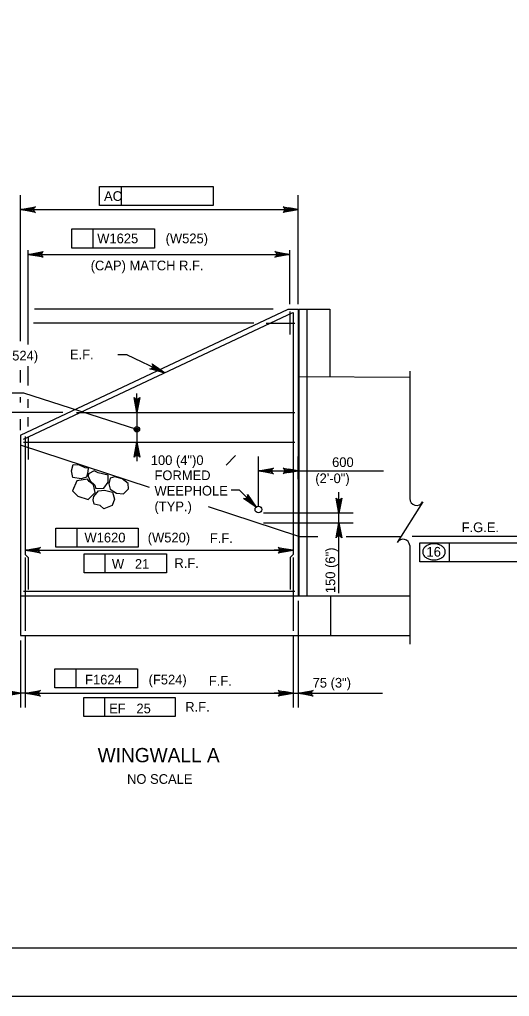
# Model space of a CAD drawing. Extents: x 638340 to 640241, y 295465 to 298435.
# Drawn here: x 638624.2 to 638776.1, y 295465.5 to 295768.4 of the extents above; entities that cross this region are included whole.
import ezdxf

# ---------------------------------------------------------------- set-up
doc = ezdxf.new("R2010")
doc.units = 0
for name, color, linetype in [('10', 7, 'Continuous'), ('2', 7, 'Continuous'), ('3', 7, 'Continuous'), ('4', 7, 'Continuous'), ('5', 7, 'Continuous'), ('6', 7, 'Continuous'), ('PLT-BNDY', 7, 'Continuous')]:
    doc.layers.add(name, color=color, linetype=linetype)

# ---------------------------------------------------------------- blocks, each defined once
blk = doc.blocks.new('ROCK')
at = {"layer": '4'}
for points in [[(2.36725, 1.088), (2.2065, 0.82625), (2.378625, 0.506625), (2.66975, 0.3095), (3.128875, 0.403375), (3.48475, 0.6775), (3.4915, 1.123375), (3.25625, 1.36725), (2.783625, 1.308375)], [(1.10175, -0.02725), (1.4015, -0.159125), (1.78825, -0.148875), (1.980875, -0.266), (2.343375, 0.09475), (2.27875, 0.5505), (1.969375, 0.883), (1.4225, 0.553625), (1.152875, 0.479), (1.0105, 0.082)], [(0.74675, 0.359875), (0.882, 0.16), (1.072875, -0.144), (0.892, -0.457375), (0.448125, -0.758625), (0.1, -0.49325), (-0.095, -0.146375), (0.202875, 0.1025), (0.579125, 0.219875)], [(2.231375, -0.71725), (2.2025, -0.266375), (2.45475, 0.037125), (2.9085, 0.28875), (3.2995, 0.047625), (3.46875, -0.344), (3.231625, -0.855), (2.92, -0.860375), (2.5765, -1.054625), (2.340375, -0.904375)], [(1.2085, -0.192875), (0.778375, -0.737625), (1.008375, -1.391375), (1.48725, -1.396875), (2.09825, -1.106625), (2.133375, -0.486375), (1.723125, -0.203375), (1.37425, -0.239875)]]:
    blk.add_lwpolyline(points, close=True, dxfattribs=at)

msp = doc.modelspace()

# ---------------------------------------------------------------- linework, layer by layer
at = {"layer": '10'}
for p, q in [((638624.42, 295639.46), (638707.47, 295678.58)), ((638707.47, 295678.58), (638710.54, 295678.58)), ((638710.54, 295678.58), (638710.54, 295589.63)), ((638710.8, 295678.58), (638720.35, 295678.58)), ((638710.8, 295678.58), (638710.8, 295589.63)), ((638713.27, 295678.58), (638713.27, 295589.63)), ((638720.35, 295678.58), (638720.35, 295657.61)), ((638710.8, 295657.65), (638745.21, 295657.51)), ((638624.42, 295639.46), (638624.42, 295577.33)), ((638664.51, 295623.25), (638624.42, 295636.38)), ((638710.8, 295608.09), (638682.76, 295617.27)), ((638710.8, 295608.09), (638716.64, 295608.09)), ((638725.5, 295608.09), (638742.46, 295608.09)), ((638624.42, 295589.63), (638745.21, 295589.63)), ((638720.6, 295589.63), (638720.6, 295577.33)), ((638624.42, 295577.33), (638745.21, 295577.33))]:
    msp.add_line(p, q, dxfattribs=at)
at = {"layer": '2'}
msp.add_line((639261.46, 295480.46), (638475.46, 295480.46), dxfattribs=at)
at = {"layer": '3'}
for p, q in [((638745.21, 295659.32), (638745.21, 295619.85)), ((638625.48, 295652.54), (638588.19, 295652.54)), ((638660.55, 295641.27), (638625.48, 295652.54)), ((638749.19, 295618.78), (638741.29, 295606.21)), ((638745.21, 295605.28), (638745.21, 295574.7))]:
    msp.add_line(p, q, dxfattribs=at)
for radius in [0.833, 0.417]:
    msp.add_circle((638660.55, 295641.27), radius, dxfattribs=at)
for centre, start, end in [((638747.34, 295619.85), 180, 330), ((638743.09, 295605.08), 5.3286, 147.8672)]:
    msp.add_arc(centre, 2.13, start, end, dxfattribs=at)
at = {"layer": '4'}
for p, q in [((638648.96, 295716.56), (638684.26, 295716.56)), ((638648.96, 295710.65), (638648.96, 295716.56)), ((638655.8, 295710.65), (638655.8, 295716.56)), ((638684.26, 295716.56), (638684.26, 295710.65)), ((638624.42, 295668.6), (638624.42, 295713.89)), ((638710.54, 295680.12), (638710.54, 295713.89)), ((638684.26, 295710.65), (638648.96, 295710.65)), ((638627.37, 295709.46), (638707.59, 295709.46)), ((638640.43, 295703.43), (638665.97, 295703.43)), ((638640.43, 295697.52), (638640.43, 295703.43)), ((638647.03, 295697.52), (638647.03, 295703.43)), ((638665.97, 295703.43), (638665.97, 295697.52)), ((638626.85, 295667.65), (638626.85, 295696.84)), ((638626.85, 295695.53), (638708.02, 295695.53)), ((638665.97, 295697.52), (638640.43, 295697.52)), ((638708.02, 295680.12), (638708.02, 295696.84)), ((638702.87, 295678.58), (638628.84, 295678.58)), ((638696.87, 295674.22), (638628.45, 295674.22)), ((638657.58, 295664.35), (638654.63, 295664.35)), ((638669.16, 295658.84), (638657.39, 295664.35)), ((638624.42, 295655.84), (638624.42, 295659.63)), ((638626.85, 295654.89), (638626.85, 295660.88)), ((638624.42, 295649.63), (638624.42, 295651.32)), ((638626.85, 295647.93), (638626.85, 295650.64)), ((638660.55, 295649.49), (638660.55, 295652.44)), ((638637.55, 295646.53), (638621.53, 295646.53)), ((638624.42, 295641), (638624.42, 295644.41)), ((638626.85, 295642.13), (638626.85, 295645.03)), ((638660.55, 295646.53), (638660.55, 295637.31)), ((638660.55, 295634.35), (638660.55, 295631.4)), ((638688.2, 295630.2), (638691.19, 295633.18)), ((638698.24, 295617.49), (638698.24, 295632.86)), ((638710.54, 295625.89), (638710.54, 295632.86)), ((638701.19, 295628.43), (638737.05, 295628.43)), ((638692.39, 295622.4), (638689.75, 295622.4)), ((638697.52, 295617.19), (638692.39, 295622.4)), ((638723.22, 295590.53), (638723.22, 295621.82)), ((638699.78, 295615.44), (638727.65, 295615.44)), ((638635.42, 295610.66), (638660.96, 295610.66)), ((638635.42, 295604.75), (638635.42, 295610.66)), ((638642.02, 295604.75), (638642.02, 295610.66)), ((638660.96, 295610.66), (638660.96, 295604.75)), ((638699.78, 295612.35), (638727.65, 295612.35)), ((638792.29, 295608.09), (638745.96, 295608.09)), ((638660.96, 295604.75), (638635.42, 295604.75)), ((638748.33, 295606.15), (638789.54, 295606.15)), ((638748.33, 295600.25), (638748.33, 295606.15)), ((638757.5, 295600.25), (638757.5, 295606.15)), ((638625.96, 295603.79), (638709.01, 295603.79)), ((638631.37, 295603.79), (638634.33, 295603.79)), ((638644.16, 295602.72), (638669.7, 295602.72)), ((638644.16, 295596.81), (638644.16, 295602.72)), ((638650.75, 295596.81), (638650.75, 295602.72)), ((638669.7, 295602.72), (638669.7, 295596.81)), ((638706.05, 295603.79), (638703.1, 295603.79)), ((638789.54, 295600.25), (638748.33, 295600.25)), ((638669.7, 295596.81), (638644.16, 295596.81)), ((638710.54, 295588.09), (638710.54, 295555.05)), ((638625.96, 295577.33), (638625.96, 295555.05)), ((638709.01, 295577.33), (638709.01, 295555.05)), ((638624.42, 295575.79), (638624.42, 295555.05)), ((638635.16, 295567.07), (638660.7, 295567.07)), ((638635.16, 295561.17), (638635.16, 295567.07)), ((638641.76, 295561.17), (638641.76, 295567.07)), ((638660.7, 295567.07), (638660.7, 295561.17)), ((638625.96, 295559.48), (638624.42, 295559.48)), ((638628.91, 295559.48), (638706.05, 295559.48)), ((638631.58, 295559.48), (638634.53, 295559.48)), ((638660.7, 295561.17), (638635.16, 295561.17)), ((638706.05, 295559.48), (638703.1, 295559.48)), ((638709.01, 295559.48), (638710.54, 295559.48)), ((638713.5, 295559.48), (638716.45, 295559.48)), ((638716.45, 295559.48), (638736.72, 295559.48)), ((638644.06, 295558.14), (638672.48, 295558.14)), ((638644.06, 295552.23), (638644.06, 295558.14)), ((638650.65, 295552.23), (638650.65, 295558.14)), ((638672.48, 295558.14), (638672.48, 295552.23)), ((638672.48, 295552.23), (638644.06, 295552.23))]:
    msp.add_line(p, q, dxfattribs=at)
for points in [[(638624.42, 295709.46), (638629.08, 295710.33), (638628.72, 295710.08), (638628.54, 295709.77), (638628.48, 295709.46), (638628.54, 295709.14), (638628.72, 295708.83), (638629.08, 295708.58), (638624.42, 295709.46), (638628.72, 295708.83), (638628.54, 295709.14), (638624.42, 295709.46), (638628.48, 295709.46), (638628.54, 295709.77), (638624.42, 295709.46), (638628.72, 295710.08)], [(638710.54, 295709.46), (638705.88, 295708.58), (638706.24, 295708.83), (638706.43, 295709.14), (638706.48, 295709.46), (638706.43, 295709.77), (638706.24, 295710.08), (638705.88, 295710.33), (638710.54, 295709.46), (638706.24, 295710.08), (638706.43, 295709.77), (638710.54, 295709.46), (638706.48, 295709.46), (638706.43, 295709.14), (638710.54, 295709.46), (638706.24, 295708.83)], [(638626.85, 295695.53), (638631.51, 295696.41), (638631.16, 295696.16), (638630.97, 295695.85), (638630.92, 295695.53), (638630.97, 295695.22), (638631.16, 295694.91), (638631.51, 295694.66), (638626.85, 295695.53), (638631.16, 295694.91), (638630.97, 295695.22), (638626.85, 295695.53), (638630.92, 295695.53), (638630.97, 295695.85), (638626.85, 295695.53), (638631.16, 295696.16)], [(638708.02, 295695.53), (638703.36, 295694.66), (638703.72, 295694.91), (638703.91, 295695.22), (638703.96, 295695.53), (638703.91, 295695.85), (638703.72, 295696.16), (638703.36, 295696.41), (638708.02, 295695.53), (638703.72, 295696.16), (638703.91, 295695.85), (638708.02, 295695.53), (638703.96, 295695.53), (638703.91, 295695.22), (638708.02, 295695.53), (638703.72, 295694.91)], [(638669.16, 295658.84), (638664.57, 295660.02), (638665, 295660.1), (638665.3, 295660.3), (638665.48, 295660.56), (638665.57, 295660.87), (638665.53, 295661.23), (638665.31, 295661.61), (638669.16, 295658.84), (638665.53, 295661.23), (638665.57, 295660.87), (638669.16, 295658.84), (638665.48, 295660.56), (638665.3, 295660.3), (638669.16, 295658.84), (638665, 295660.1)], [(638660.55, 295646.53), (638659.67, 295651.19), (638659.92, 295650.84), (638660.23, 295650.65), (638660.55, 295650.6), (638660.86, 295650.65), (638661.17, 295650.84), (638661.42, 295651.19), (638660.55, 295646.53), (638661.17, 295650.84), (638660.86, 295650.65), (638660.55, 295646.53), (638660.55, 295650.6), (638660.23, 295650.65), (638660.55, 295646.53), (638659.92, 295650.84)], [(638660.55, 295637.31), (638661.42, 295632.65), (638661.17, 295633), (638660.86, 295633.19), (638660.55, 295633.24), (638660.23, 295633.19), (638659.92, 295633), (638659.67, 295632.65), (638660.55, 295637.31), (638659.92, 295633), (638660.23, 295633.19), (638660.55, 295637.31), (638660.55, 295633.24), (638660.86, 295633.19), (638660.55, 295637.31), (638661.17, 295633)], [(638698.24, 295628.41), (638702.9, 295629.28), (638702.54, 295629.03), (638702.36, 295628.72), (638702.3, 295628.41), (638702.36, 295628.09), (638702.54, 295627.78), (638702.9, 295627.53), (638698.24, 295628.41), (638702.54, 295627.78), (638702.36, 295628.09), (638698.24, 295628.41), (638702.3, 295628.41), (638702.36, 295628.72), (638698.24, 295628.41), (638702.54, 295629.03)], [(638710.54, 295628.43), (638705.88, 295627.56), (638706.24, 295627.81), (638706.43, 295628.12), (638706.48, 295628.43), (638706.43, 295628.74), (638706.24, 295629.06), (638705.88, 295629.31), (638710.54, 295628.43), (638706.24, 295629.06), (638706.43, 295628.74), (638710.54, 295628.43), (638706.48, 295628.43), (638706.43, 295628.12), (638710.54, 295628.43), (638706.24, 295627.81)], [(638697.52, 295617.19), (638693.62, 295619.89), (638694.06, 295619.82), (638694.41, 295619.9), (638694.67, 295620.08), (638694.85, 295620.34), (638694.95, 295620.69), (638694.87, 295621.12), (638697.52, 295617.19), (638694.95, 295620.69), (638694.85, 295620.34), (638697.52, 295617.19), (638694.67, 295620.08), (638694.41, 295619.9), (638697.52, 295617.19), (638694.06, 295619.82)], [(638723.22, 295615.31), (638722.35, 295619.97), (638722.6, 295619.62), (638722.91, 295619.43), (638723.22, 295619.38), (638723.54, 295619.43), (638723.85, 295619.62), (638724.1, 295619.97), (638723.22, 295615.31), (638723.85, 295619.62), (638723.54, 295619.43), (638723.22, 295615.31), (638723.22, 295619.38), (638722.91, 295619.43), (638723.22, 295615.31), (638722.6, 295619.62)], [(638723.22, 295612.35), (638724.1, 295607.69), (638723.85, 295608.05), (638723.54, 295608.23), (638723.22, 295608.29), (638722.91, 295608.23), (638722.6, 295608.05), (638722.35, 295607.69), (638723.22, 295612.35), (638722.6, 295608.05), (638722.91, 295608.23), (638723.22, 295612.35), (638723.22, 295608.29), (638723.54, 295608.23), (638723.22, 295612.35), (638723.85, 295608.05)], [(638625.96, 295603.79), (638630.62, 295604.66), (638630.26, 295604.42), (638630.07, 295604.1), (638630.02, 295603.79), (638630.07, 295603.48), (638630.26, 295603.17), (638630.62, 295602.92), (638625.96, 295603.79), (638630.26, 295603.17), (638630.07, 295603.48), (638625.96, 295603.79), (638630.02, 295603.79), (638630.07, 295604.1), (638625.96, 295603.79), (638630.26, 295604.42)], [(638709.01, 295603.79), (638704.35, 295602.92), (638704.7, 295603.17), (638704.89, 295603.48), (638704.94, 295603.79), (638704.89, 295604.1), (638704.7, 295604.42), (638704.35, 295604.66), (638709.01, 295603.79), (638704.7, 295604.42), (638704.89, 295604.1), (638709.01, 295603.79), (638704.94, 295603.79), (638704.89, 295603.48), (638709.01, 295603.79), (638704.7, 295603.17)], [(638624.42, 295559.48), (638619.76, 295558.61), (638620.12, 295558.86), (638620.3, 295559.17), (638620.36, 295559.48), (638620.3, 295559.79), (638620.12, 295560.11), (638619.76, 295560.35), (638624.42, 295559.48), (638620.12, 295560.11), (638620.3, 295559.79), (638624.42, 295559.48), (638620.36, 295559.48), (638620.3, 295559.17), (638624.42, 295559.48), (638620.12, 295558.86)], [(638625.96, 295559.48), (638630.62, 295560.35), (638630.26, 295560.11), (638630.07, 295559.79), (638630.02, 295559.48), (638630.07, 295559.17), (638630.26, 295558.86), (638630.62, 295558.61), (638625.96, 295559.48), (638630.26, 295558.86), (638630.07, 295559.17), (638625.96, 295559.48), (638630.02, 295559.48), (638630.07, 295559.79), (638625.96, 295559.48), (638630.26, 295560.11)], [(638709.01, 295559.48), (638704.35, 295558.61), (638704.7, 295558.86), (638704.89, 295559.17), (638704.94, 295559.48), (638704.89, 295559.79), (638704.7, 295560.11), (638704.35, 295560.35), (638709.01, 295559.48), (638704.7, 295560.11), (638704.89, 295559.79), (638709.01, 295559.48), (638704.94, 295559.48), (638704.89, 295559.17), (638709.01, 295559.48), (638704.7, 295558.86)], [(638710.54, 295559.48), (638715.2, 295560.35), (638714.85, 295560.11), (638714.66, 295559.79), (638714.61, 295559.48), (638714.66, 295559.17), (638714.85, 295558.86), (638715.2, 295558.61), (638710.54, 295559.48), (638714.85, 295558.86), (638714.66, 295559.17), (638710.54, 295559.48), (638714.61, 295559.48), (638714.66, 295559.79), (638710.54, 295559.48), (638714.85, 295560.11)]]:
    msp.add_lwpolyline(points, dxfattribs=at)
for points in [[(638627.37, 295709.95), (638627.37, 295708.96), (638624.42, 295709.46)], [(638707.59, 295709.95), (638707.59, 295708.96), (638710.54, 295709.46)], [(638666.69, 295660.54), (638666.28, 295659.64), (638669.16, 295658.84)], [(638660.05, 295649.49), (638661.04, 295649.49), (638660.55, 295646.53)], [(638660.05, 295634.35), (638661.04, 295634.35), (638660.55, 295637.31)], [(638701.19, 295628.92), (638701.19, 295627.94), (638698.24, 295628.43)], [(638707.59, 295628.92), (638707.59, 295627.94), (638710.54, 295628.43)], [(638722.73, 295618.27), (638723.72, 295618.27), (638723.22, 295615.31)], [(638722.73, 295609.13), (638723.72, 295609.13), (638723.22, 295612.09)], [(638628.91, 295604.29), (638628.91, 295603.3), (638625.96, 295603.79)], [(638706.05, 295604.29), (638706.05, 295603.3), (638709.01, 295603.79)], [(638621.47, 295559.97), (638621.47, 295558.99), (638624.42, 295559.48)], [(638628.91, 295559.97), (638628.91, 295558.99), (638625.96, 295559.48)], [(638706.05, 295559.97), (638706.05, 295558.99), (638709.01, 295559.48)], [(638713.5, 295559.97), (638713.5, 295558.99), (638710.54, 295559.48)]]:
    msp.add_lwpolyline(points, close=True, dxfattribs=at)
msp.add_circle((638698.24, 295616.46), 1.03, dxfattribs=at)
for centre, radius, start, end in [((638751.03, 295603.31), 1.83, 149.9767, 180), ((638751.83, 295602.84), 2.76, 125.6316, 149.9767), ((638752.36, 295602.1), 3.66, 106.5358, 125.6316), ((638752.71, 295600.94), 4.87, 90, 106.5358), ((638752.71, 295600.94), 4.87, 73.4642, 90), ((638753.05, 295602.1), 3.66, 54.3684, 73.4642), ((638753.58, 295602.84), 2.76, 30.0233, 54.3684), ((638754.38, 295603.31), 1.83, 0, 30.0233), ((638751.03, 295603.31), 1.83, 180, 210.0233), ((638751.83, 295603.77), 2.76, 210.0233, 234.3684), ((638752.36, 295604.51), 3.66, 234.3684, 253.4642), ((638753.05, 295604.51), 3.66, 286.5358, 305.6316), ((638753.58, 295603.77), 2.76, 305.6316, 329.9767), ((638754.38, 295603.31), 1.83, 329.9767, 0), ((638752.71, 295605.67), 4.87, 253.4642, 270), ((638752.71, 295605.67), 4.87, 270, 286.5358)]:
    msp.add_arc(centre, radius, start, end, dxfattribs=at)
at = {"layer": '5'}
for p, q in [((638708.02, 295677.79), (638708.03, 295670.7)), ((638626.85, 295639.05), (638626.85, 295631.95))]:
    msp.add_line(p, q, dxfattribs=at)
at = {"layer": '6'}
for p, q in [((638625.44, 295638.24), (638708.9, 295677.56)), ((638709.01, 295677.56), (638709.01, 295602.5)), ((638700.6, 295674.22), (638709.52, 295674.22)), ((638641.84, 295646.53), (638709.52, 295646.53)), ((638625.96, 295639.05), (638625.96, 295602.5)), ((638625.44, 295637.31), (638709.52, 295637.31)), ((638625.96, 295602.5), (638626.89, 295601.57)), ((638625.96, 295601.57), (638625.96, 295578.86)), ((638626.89, 295601.57), (638626.89, 295591.63)), ((638709.01, 295602.5), (638708.07, 295601.57)), ((638708.07, 295601.57), (638708.07, 295591.63)), ((638709.01, 295601.57), (638709.01, 295578.86)), ((638625.44, 295591.17), (638709.52, 295591.17))]:
    msp.add_line(p, q, dxfattribs=at)
at = {"layer": 'PLT-BNDY'}
msp.add_lwpolyline([(638435.46, 296059.46), (639276.46, 296059.46), (639276.46, 295465.46), (638435.46, 295465.46)], close=True, dxfattribs=at)

# ---------------------------------------------------------------- block references
at = {"layer": '4', "xscale": 4.921475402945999, "yscale": 4.921475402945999, "rotation": -43.131989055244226}
msp.add_blockref('ROCK', (638641.6, 295630.59), dxfattribs=at)

# ---------------------------------------------------------------- texts
at = {"layer": '3'}
msp.add_text('100 (4")0', height=3, dxfattribs=at).set_placement((638664.87, 295630.23))
at = {"layer": '4'}
for s, height, p in [('AC', 3, (638650.37, 295712.13)), ('W1625', 3, (638648.26, 295699)), ('(W525)', 3, (638669.47, 295699)), ('(CAP) MATCH R.F.', 3.0001, (638646.23, 295690.6)), ('(W524)', 3, (638616.77, 295662.66)), ('E.F.', 3, (638639.79, 295663.03)), ('600', 3, (638721.1, 295629.62)), ('FORMED', 3, (638666.02, 295625.55)), ('(2\'-0")', 3, (638715.89, 295624.62)), ('WEEPHOLE', 3, (638666.02, 295620.77)), ('(TYP.)', 3, (638666.02, 295615.9)), ('F.G.E.', 3, (638761.27, 295609.43)), ('W1620', 3, (638644.3, 295606.24)), ('(W520)', 3, (638663.92, 295606.24)), ('F.F.', 3, (638683.18, 295606.07)), ('16', 3, (638750.38, 295601.84)), ('R.F.', 3, (638672.2, 295598.33)), ('W   21', 3, (638652.81, 295598.07)), ('F1624', 3, (638644.49, 295562.2)), ('(F524)', 3, (638664.19, 295562.2)), ('F.F.', 3, (638682.86, 295561.81)), ('75 (3")', 3, (638715.06, 295561.23)), ('EF   25', 3, (638651.95, 295553.26)), ('R.F.', 3, (638675.56, 295553.76)), ('WINGWALL A', 4.429, (638648.39, 295538.07)), ('NO SCALE', 3, (638657.51, 295531.38))]:
    msp.add_text(s, height=height, dxfattribs=at).set_placement(p)
msp.add_text('150 (6")', height=3, rotation=90, dxfattribs=at).set_placement((638722.06, 295590.52))

doc.saveas('drawing.dxf')
